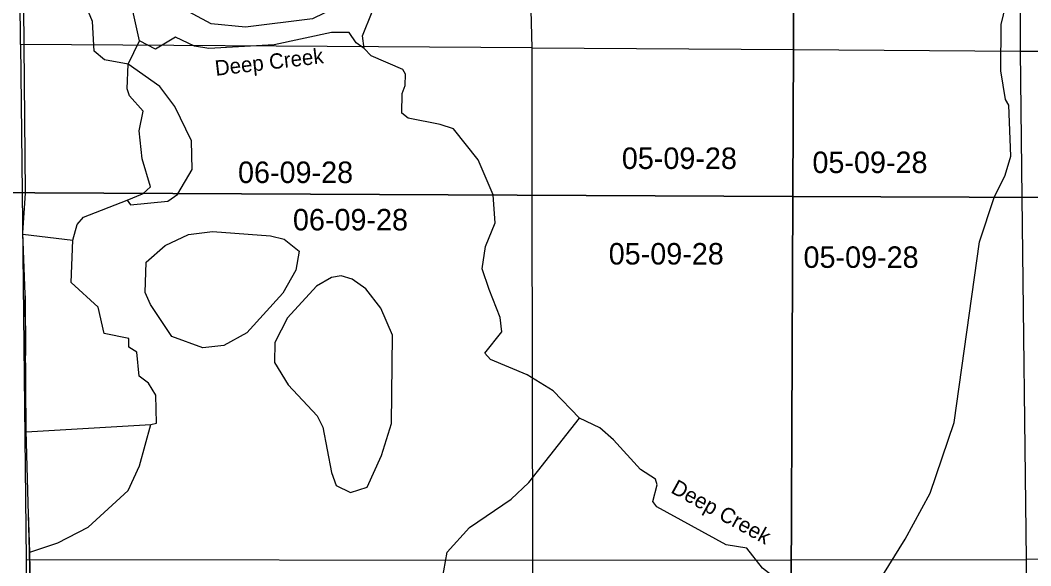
# Model space of a CAD drawing. Extents: x 418523 to 616617, y 1878279 to 2196743.
# Drawn here: x 489478 to 500055, y 1965582 to 1971295 of the extents above; entities that cross this region are included whole.
import ezdxf

# ---------------------------------------------------------------- set-up
doc = ezdxf.new("R2010")
doc.units = 0
for name, color, linetype in [('Level 1', 7, 'Continuous'), ('Level 10', 7, 'Continuous'), ('Level 2', 7, 'Continuous'), ('Level 41', 7, 'Continuous'), ('Level 5', 7, 'Continuous'), ('Level 63', 7, 'Continuous'), ('Level 7', 7, 'Continuous')]:
    doc.layers.add(name, color=color, linetype=linetype)

msp = doc.modelspace()

# ---------------------------------------------------------------- linework, layer by layer
at = {"layer": 'Level 1'}
for p, q in [((499948.356, 1976295.439), (499943.353, 1970970.159)), ((494709.734, 1976218.175), (494830.875, 1971006.225)), ((489481.83, 1971038.461), (489434.141, 1975078.812)), ((494830.875, 1971006.225), (489481.83, 1971038.461)), ((489481.83, 1971038.461), (489499.004, 1969486.097)), ((494830.875, 1971006.225), (497572.311, 1970986.883)), ((494830.875, 1971006.225), (494833.345, 1969460.169)), ((497572.311, 1970986.883), (499943.353, 1970970.159)), ((499943.353, 1970970.159), (505214.957, 1970959.062)), ((499943.353, 1970970.159), (499961.301, 1969437.843)), ((489499.004, 1969486.097), (489541.46, 1965648.887)), ((494833.345, 1969460.169), (494839.455, 1965639.126)), ((499961.301, 1969437.843), (500005.715, 1965646.676)), ((505304.865, 1965784.244), (500005.715, 1965646.676)), ((489541.46, 1965648.887), (489551.868, 1960326.777)), ((489541.46, 1965648.887), (494839.455, 1965639.126)), ((494839.455, 1965639.126), (497549.288, 1965643.084)), ((494839.455, 1965639.126), (494842.153, 1960333.163)), ((497549.288, 1965643.084), (500005.715, 1965646.676)), ((500005.715, 1965646.676), (500040.819, 1960376.66))]:
    msp.add_line(p, q, dxfattribs=at)
at = {"layer": 'Level 10'}
for points in [[(489532.279, 1969485.935), (489504.254, 1972588.722), (489502.25, 1972802.727), (489304.244, 1972927.728), (488749.228, 1973275.731), (488584.223, 1973382.731), (487954.205, 1973794.734), (486865.171, 1974610.741), (485789.136, 1975525.751)], [(489616.617, 1953570.28), (489603.588, 1955090.315), (489595.579, 1955531.325), (489592.575, 1955708.329), (489578.562, 1956411.345), (489558.51, 1959097.406), (489544.474, 1960964.45), (489538.458, 1961779.468), (489574.442, 1962631.488), (489616.423, 1963663.512), (489615.421, 1963713.514), (489575.382, 1965739.56), (489540.357, 1966998.588), (489530.33, 1968423.621), (489506.316, 1969067.636), (489532.309, 1969482.646), (489532.279, 1969485.935)]]:
    msp.add_lwpolyline(points, dxfattribs=at)
at = {"layer": 'Level 5'}
for p, q in [((490608.194, 1970835.771), (490726.211, 1971076.909)), ((490598.639, 1969411.796), (490759.26, 1969476.1)), ((490759.26, 1969476.1), (490763.585, 1969479.951)), ((494427.417, 1969462.142), (494427.233, 1969464.621)), ((489506.797, 1969054.746), (490029.507, 1968989.69)), ((489534.53, 1968408.771), (489530.429, 1968409.431)), ((489534.845, 1967781.882), (489534.53, 1968408.771)), ((489540.775, 1966983.541), (490844.468, 1967059.575)), ((489564.294, 1966138.14), (489564.294, 1966138.146)), ((489564.294, 1966138.146), (489564.294, 1966138.146)), ((489564.294, 1966138.136), (489564.294, 1966138.14)), ((489564.295, 1966138.114), (489564.294, 1966138.136)), ((489578.522, 1965724.2), (489564.295, 1966138.114)), ((489617.692, 1963698.203), (489578.522, 1965724.2))]:
    msp.add_line(p, q, dxfattribs=at)
for points in [[(493076.653, 1970997.514), (493060.7, 1971130.986), (493162.078, 1971380.524), (493054.264, 1971481.156), (492787.24, 1971432.571), (492536.468, 1971308.876), (491835.728, 1971220.965), (491477.461, 1971256.251), (491144.952, 1971433.112), (490878.586, 1971509.581), (490845.565, 1971568.102), (490813.56, 1971818.358), (490730.856, 1971935.52), (490398.347, 1972112.391), (490273.863, 1972221.452), (490166.409, 1972388.765), (489875.72, 1972590.406), (489627.26, 1972891.861), (489403.362, 1973109.814)], [(490726.211, 1971076.909), (490620.391, 1971552.639), (490579.129, 1971627.891), (489691.599, 1972458.011), (489504.395, 1972573.063)], [(493076.653, 1970997.514), (492993.62, 1971056.324), (492919.177, 1971165.086), (492735.784, 1971166.074), (492134.846, 1971035.934), (491451.045, 1970997.955), (491301.122, 1971023.774), (491101.577, 1971116.564), (490892.475, 1970992.628), (490726.211, 1971076.909)], [(494427.233, 1969464.621), (494270.804, 1969832.268), (494014.144, 1970158.793), (493872.65, 1970201.233), (493539.564, 1970269.721), (493473.171, 1970320.101), (493474.278, 1970528.516), (493508.087, 1970611.679), (493508.705, 1970728.391), (493483.954, 1970778.573), (493151.285, 1970922.052), (493076.653, 1970997.514)], [(490763.585, 1969479.951), (490843.01, 1969550.662), (490752.884, 1969842.958), (490721.138, 1970134.896), (490763.935, 1970343.081), (490623.07, 1970502.223), (490598.448, 1970577.385), (490608.194, 1970835.771)], [(490029.507, 1968989.69), (490072.075, 1969156.194), (490139.155, 1969230.856), (490598.639, 1969411.796)], [(495329.823, 1967127.237), (495056.263, 1967412.141), (494782.055, 1967580.341), (494399.435, 1967740.801), (494341.433, 1967807.781), (494517.712, 1968031.919), (494501.859, 1968182.072), (494386.681, 1968474.467), (494312.835, 1968691.601), (494347.422, 1968924.857), (494448.799, 1969174.385), (494427.417, 1969462.142)], [(490844.468, 1967059.575), (490902.919, 1967075.946), (490896.153, 1967367.752), (490821.78, 1967493.195), (490722.136, 1967568.745), (490698.471, 1967818.971), (490615.399, 1967869.441), (490615.897, 1967961.143), (490357.731, 1968012.541), (490292.515, 1968287.996), (490010.455, 1968547.93), (490029.507, 1968989.69)], [(491352.11, 1954435.42), (491646.235, 1954875.673), (492193.425, 1955864.782), (492370.65, 1956272.314), (492396.966, 1956513.94), (492344.136, 1957547.943), (492247.373, 1958157.016), (492321.646, 1959573.84), (492356.402, 1959840.406), (492432.47, 1960031.751), (493019.447, 1960670.502), (493204.814, 1961036.323), (493317.63, 1961869.364), (493362.748, 1962511.039), (493465.23, 1962968.981), (493745.338, 1963901.176), (493865.965, 1964634.123), (493878.032, 1965334.34), (493946.816, 1965725.79), (494181.635, 1965982.938), (494616.727, 1966280.72), (494801.046, 1966454.806), (495329.823, 1967127.237)], [(497546.005, 1965323.001), (497247.175, 1965558.053), (497081.559, 1965767.346), (496864.974, 1965801.835), (496141.845, 1966197.546), (496100.462, 1966256.126), (496143.09, 1966430.961), (496126.709, 1966489.382), (495968.874, 1966590.272), (495687.073, 1966900.256), (495546.049, 1967026.047), (495329.823, 1967127.237)]]:
    msp.add_lwpolyline(points, dxfattribs=at)
at = {"layer": 'Level 63'}
for points in [[(457897.306, 1969639.697), (497565.655, 1969446.889), (497762.102, 2014904.337), (458142.925, 2015097.576), (457897.306, 1969639.697)], [(497565.655, 1969446.889), (537233.896, 1969297.112), (537381.015, 2014754.121), (497762.102, 2014904.337), (497565.655, 1969446.889)], [(457652.636, 1924182.684), (497370.053, 1923990.389), (497565.655, 1969446.889), (457897.306, 1969639.697), (457652.636, 1924182.684)], [(497370.053, 1923990.389), (537087.279, 1923840.983), (537233.896, 1969297.112), (497565.655, 1969446.889), (497370.053, 1923990.389)]]:
    msp.add_lwpolyline(points, dxfattribs=at)
at = {"layer": 'Level 7'}
for p, q in [((491126.056, 1969474.133), (491128.433, 1969478.177)), ((499670.579, 1969438.941), (499670.777, 1969439.544))]:
    msp.add_line(p, q, dxfattribs=at)
for points in [[(499670.777, 1969439.544), (499788.236, 1969672.601), (499847.244, 1969872.477), (499823.965, 1970406.101), (499790.823, 1970464.551), (499741.776, 1970764.828), (499743.318, 1971248.341), (499996.796, 1972297.9), (500215.043, 1972764.025), (500583.802, 1973363.064), (500634.41, 1973546.3)], [(490608.194, 1970835.771), (490358.329, 1970878.8), (490250.455, 1970971.091), (490235.45, 1971279.638), (490062.639, 1971697.366), (489822.2, 1971940.43), (489697.318, 1971974.469), (489509.655, 1971990.709)], [(491128.433, 1969478.177), (491277.485, 1969731.741), (491270.779, 1970031.879), (491097.65, 1970391.296), (490940.373, 1970600.559), (490608.194, 1970835.771)], [(490598.639, 1969411.796), (490631.72, 1969361.586), (491023.726, 1969401.171), (491126.056, 1969474.133)], [(500203.129, 1964212.751), (499886.281, 1964197.096), (499061.27, 1964291.438), (498869.695, 1964342.086), (498761.521, 1964400.796), (498528.791, 1964618.288), (498396.194, 1964860.472), (498397.625, 1965310.632), (498741.183, 1965859.72), (499001.17, 1966342.414), (499253.612, 1967083.535), (499518.112, 1968975.071), (499670.579, 1969438.941)], [(489578.522, 1965724.2), (489870.825, 1965822.666), (490188.487, 1965987.682), (490607.357, 1966368.936), (490725.445, 1966626.703), (490844.468, 1967059.575)]]:
    msp.add_lwpolyline(points, dxfattribs=at)
for points in [[(491390.642, 1967865.28), (491066.184, 1967983.728), (490842.874, 1968318.394), (490785.2, 1968443.766), (490795.245, 1968760.483), (490996.225, 1968934.47), (491238.596, 1969049.895), (491488.85, 1969081.899), (492097.171, 1969036.945), (492238.725, 1969002.846), (492396.43, 1968876.944), (492362.043, 1968677.069), (492227.355, 1968436.042), (491849.996, 1968021.218), (491607.525, 1967889.142), (491390.642, 1967865.28)], [(492933.117, 1966348.122), (493108.479, 1966405.526), (493260.335, 1966738.195), (493362.13, 1967071.084), (493375.443, 1967996.355), (493251.895, 1968280.481), (493094.589, 1968481.403), (492953.395, 1968582.194), (492836.882, 1968616.163), (492736.75, 1968600.011), (492577.87, 1968509.168), (492275.99, 1968177.316), (492141.244, 1967919.609), (492140.097, 1967711.205), (492280.575, 1967477.031), (492587.275, 1967150.276), (492645.009, 1967033.235), (492734.16, 1966557.605), (492783.463, 1966423.962), (492933.117, 1966348.122)]]:
    msp.add_lwpolyline(points, close=True, dxfattribs=at)

# ---------------------------------------------------------------- texts
at = {"layer": 'Level 2'}
for s, p in [('05-09-28', (495774.656, 1969736.626)), ('05-09-28', (497769.645, 1969693.791)), ('06-09-28', (491757.386, 1969589.556)), ('06-09-28', (492332.215, 1969093.396)), ('05-09-28', (495637.294, 1968736.386)), ('05-09-28', (497676.388, 1968701.179))]:
    msp.add_text(s, height=225, dxfattribs=at).set_placement(p)
at = {"layer": 'Level 41'}
for rotation, p in [(6.7131139, (491525.279, 1970711.666)), (331.0989389, (496277.215, 1966352.942))]:
    msp.add_text('Deep Creek', height=160, rotation=rotation, dxfattribs=at).set_placement(p)

doc.saveas('drawing.dxf')
